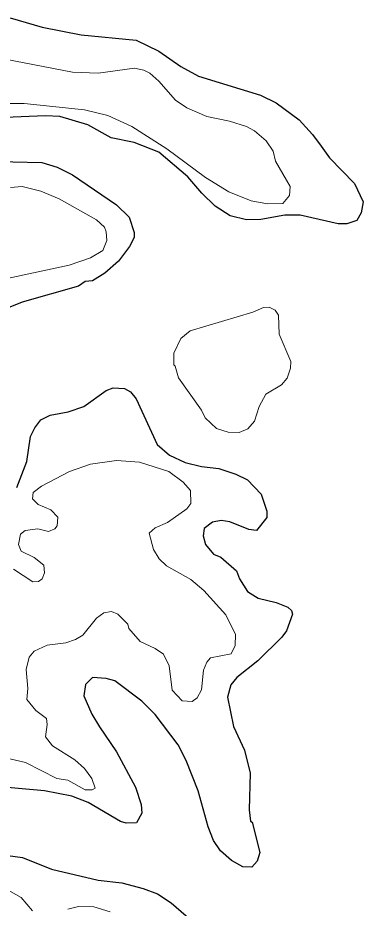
# Model space of a CAD drawing. Extents: x 763.2 to 816.8, y 7896.5 to 7952.7.
# Drawn here: x 787.063 to 788.525, y 7906.02 to 7909.789 of the extents above; entities that cross this region are included whole.
import ezdxf

# ---------------------------------------------------------------- set-up
doc = ezdxf.new("R2010")
doc.units = 0
doc.header["$LTSCALE"] = 0.064
doc.layers.add('1', color=7, linetype='Continuous', lineweight=25)
doc.layers.add('2', color=7, linetype='Continuous', lineweight=13)

msp = doc.modelspace()

# ---------------------------------------------------------------- linework, layer by layer
at = {"layer": '1'}
for points in [[(787.0314, 7909.7887), (787.1659, 7909.7496), (787.3318, 7909.7165), (787.5635, 7909.6946), (787.6599, 7909.6477), (787.7536, 7909.5821), (787.8282, 7909.5423), (788.0904, 7909.4619), (788.1563, 7909.4292), (788.2538, 7909.3565), (788.3101, 7909.2951), (788.3463, 7909.2458), (788.3825, 7909.1966), (788.4881, 7909.087), (788.5248, 7909.0101), (788.5164, 7908.9632), (788.4973, 7908.9315), (788.4553, 7908.9162), (788.4184, 7908.9168), (788.258, 7908.9538), (788.1938, 7908.9538), (788.0915, 7908.9355), (788.0304, 7908.9341), (787.9614, 7908.9513), (787.8979, 7908.9912), (787.8414, 7909.046), (787.7826, 7909.1158), (787.6598, 7909.2204), (787.5561, 7909.261), (787.4576, 7909.2807), (787.3598, 7909.3357), (787.2414, 7909.3709), (787.1807, 7909.3745), (786.9736, 7909.3647)], [(786.9184, 7909.1824), (787.1642, 7909.1757), (787.23, 7909.156), (787.295, 7909.1235), (787.4808, 7908.9971), (787.5338, 7908.9455), (787.555, 7908.88), (787.5552, 7908.8594), (787.5365, 7908.8208), (787.4891, 7908.7594), (787.4318, 7908.7084), (787.3787, 7908.676), (787.3482, 7908.6728), (787.3193, 7908.6536), (787.0814, 7908.5854), (787.0224, 7908.5607)], [(787.0593, 7907.801), (787.1015, 7907.9106), (787.1168, 7908.0171), (787.1347, 7908.0533), (787.1605, 7908.087), (787.2005, 7908.1074), (787.2757, 7908.1214), (787.3421, 7908.144), (787.4371, 7908.2108), (787.466, 7908.2222), (787.5149, 7908.2204), (787.5394, 7908.2055), (787.5647, 7908.1758), (787.6536, 7907.9831), (787.7057, 7907.9378), (787.772, 7907.9062), (787.8406, 7907.8891), (787.9136, 7907.8806), (787.9852, 7907.8579)], [(787.9852, 7907.8579), (788.0351, 7907.8328), (788.093, 7907.772), (788.1169, 7907.7), (788.1173, 7907.6744), (788.073, 7907.6191)], [(788.073, 7907.6191), (788.0411, 7907.623), (787.9604, 7907.6552), (787.9236, 7907.6619), (787.8873, 7907.6537), (787.852, 7907.6278), (787.8479, 7907.5965), (787.858, 7907.5603), (787.891, 7907.519), (787.9229, 7907.5066), (787.989, 7907.4484), (788.0012, 7907.415), (788.0353, 7907.3602), (788.0806, 7907.3322), (788.1569, 7907.3137), (788.2054, 7907.2944), (788.2217, 7907.2802), (788.2254, 7907.2649), (788.1999, 7907.1947), (788.1801, 7907.168), (788.0784, 7907.0678), (787.9894, 7906.9968), (787.9649, 7906.9658), (787.95, 7906.9134), (787.9756, 7906.7895), (788.0222, 7906.6885), (788.0465, 7906.5923), (788.0419, 7906.4361), (788.0484, 7906.3892), (788.0549, 7906.3844), (788.0876, 7906.2561), (788.0759, 7906.2188), (788.0529, 7906.194), (788.0149, 7906.195), (787.9672, 7906.2229), (787.9204, 7906.2636), (787.8916, 7906.3064), (787.8685, 7906.3644), (787.826, 7906.5166), (787.7757, 7906.6458), (787.7415, 7906.7116), (787.6441, 7906.8404), (787.5876, 7906.8966), (787.4743, 7906.9832), (787.437, 7906.9932), (787.379, 7906.9964), (787.3493, 7906.9673), (787.3419, 7906.9192), (787.3759, 7906.8422), (787.4083, 7906.7882), (787.4804, 7906.6815), (787.5616, 7906.5321), (787.5848, 7906.4591), (787.5883, 7906.4225), (787.565, 7906.3822), (787.522, 7906.3801), (787.4972, 7906.3871), (787.3614, 7906.4673), (787.2924, 7906.4952), (787.1757, 7906.5164), (786.9698, 7906.5361)], [(786.9671, 7906.2505), (787.0837, 7906.2344), (787.2062, 7906.185), (787.4035, 7906.1388), (787.5028, 7906.1271), (787.5941, 7906.1043), (787.654, 7906.0811), (787.7125, 7906.0437), (787.8696, 7905.9064)]]:
    msp.add_lwpolyline(points, dxfattribs=at)
at = {"layer": '2'}
for points in [[(787.5461, 7909.3282), (787.6939, 7909.2345), (787.8576, 7909.1123), (787.9558, 7909.0527), (788.0507, 7909.0142), (788.1205, 7909.002), (788.1843, 7909.0033), (788.2123, 7909.0367), (788.216, 7909.0743), (788.1542, 7909.1826), (788.1433, 7909.224), (788.1141, 7909.2677), (788.0648, 7909.3104), (788.0303, 7909.3285), (787.9596, 7909.3515), (787.8624, 7909.3709), (787.7784, 7909.4078), (787.7302, 7909.4396), (787.6605, 7909.5208), (787.6216, 7909.5548), (787.5968, 7909.5673), (787.5572, 7909.575), (787.4029, 7909.5539), (787.2949, 7909.558), (787.0097, 7909.613)], [(786.8205, 7909.4027), (786.9926, 7909.4254), (787.0902, 7909.4256), (787.3457, 7909.399), (787.4436, 7909.3746), (787.5461, 7909.3282)], [(786.9977, 7908.6808), (787.28, 7908.7421), (787.3713, 7908.7732), (787.4228, 7908.8038), (787.4401, 7908.8456), (787.4372, 7908.8833), (787.4296, 7908.902), (787.3964, 7908.9338), (787.2381, 7909.0229), (787.161, 7909.0557), (787.082, 7909.0754), (787.0328, 7909.0703)], [(787.5327, 7907.2039), (787.581, 7907.1484), (787.6447, 7907.1194), (787.6802, 7907.0948), (787.7032, 7907.0468), (787.7161, 7906.9438), (787.7591, 7906.8982), (787.8009, 7906.8952), (787.8223, 7906.9101), (787.841, 7906.945), (787.8496, 7907.0278), (787.8634, 7907.0618), (787.8782, 7907.0804), (787.9654, 7907.0976), (787.9831, 7907.1318), (787.9842, 7907.179), (787.9428, 7907.2617), (787.8505, 7907.3651), (787.7947, 7907.411), (787.6923, 7907.4691), (787.661, 7907.4989), (787.637, 7907.5383), (787.6185, 7907.6079), (787.6444, 7907.6307), (787.6973, 7907.6527), (787.7784, 7907.711), (787.7951, 7907.7329), (787.7945, 7907.7878), (787.7635, 7907.8238), (787.7024, 7907.8687), (787.5783, 7907.9085), (787.4813, 7907.9151), (787.3708, 7907.9001), (787.2825, 7907.8692), (787.1637, 7907.8063), (787.1281, 7907.7796), (787.125, 7907.7527), (787.1489, 7907.7284), (787.2031, 7907.7065), (787.2331, 7907.6755), (787.2297, 7907.6393), (787.2193, 7907.6257), (787.1925, 7907.6147), (787.1472, 7907.6259), (787.0941, 7907.6193), (787.075, 7907.6028), (787.0656, 7907.5594), (787.0774, 7907.5311), (787.1326, 7907.5052), (787.1739, 7907.4726), (787.1758, 7907.4401), (787.1664, 7907.4145), (787.1504, 7907.4024), (787.1261, 7907.4012), (787.0451, 7907.4556)], [(787.396, 7907.2479), (787.4272, 7907.2708), (787.4594, 7907.2759), (787.4867, 7907.2649), (787.529, 7907.2226), (787.5327, 7907.2039)], [(786.9802, 7906.6645), (787.0958, 7906.6363), (787.2286, 7906.5695), (787.2743, 7906.5625), (787.3477, 7906.522), (787.3782, 7906.5216), (787.3903, 7906.5284), (787.3768, 7906.5699), (787.3452, 7906.6117), (787.3049, 7906.6479), (787.2106, 7906.7075), (787.1807, 7906.7459), (787.1871, 7906.7978), (787.1839, 7906.8233), (787.1399, 7906.8564), (787.102, 7906.9031), (787.1049, 7906.9503), (787.0986, 7907.0304), (787.1115, 7907.083), (787.1321, 7907.1088), (787.1873, 7907.1329), (787.267, 7907.1432), (787.3076, 7907.1571), (787.3377, 7907.1766), (787.396, 7907.2479)], [(787.1257, 7906.0097), (787.0775, 7906.0657), (787.0091, 7906.1042)], [(787.4544, 7906.0048), (787.3853, 7906.0268), (787.3194, 7906.0269), (787.2745, 7906.016)]]:
    msp.add_lwpolyline(points, dxfattribs=at)
msp.add_lwpolyline([(788.203, 7908.2641), (788.2175, 7908.3064), (788.2192, 7908.3335), (788.1687, 7908.4493), (788.1664, 7908.5297), (788.1522, 7908.5519), (788.1274, 7908.5641), (788.1029, 7908.5622), (788.0575, 7908.5429), (787.7927, 7908.4643), (787.7536, 7908.4315), (787.7232, 7908.3688), (787.7231, 7908.3205), (787.7295, 7908.315), (787.7438, 7908.2647), (787.8408, 7908.1278), (787.8567, 7908.0956), (787.9041, 7908.0512), (787.9531, 7908.0353), (787.9998, 7908.0338), (788.036, 7908.0491), (788.065, 7908.0821), (788.0841, 7908.1439), (788.1124, 7908.1956), (788.1793, 7908.2354)], close=True, dxfattribs=at)

doc.saveas('drawing.dxf')
